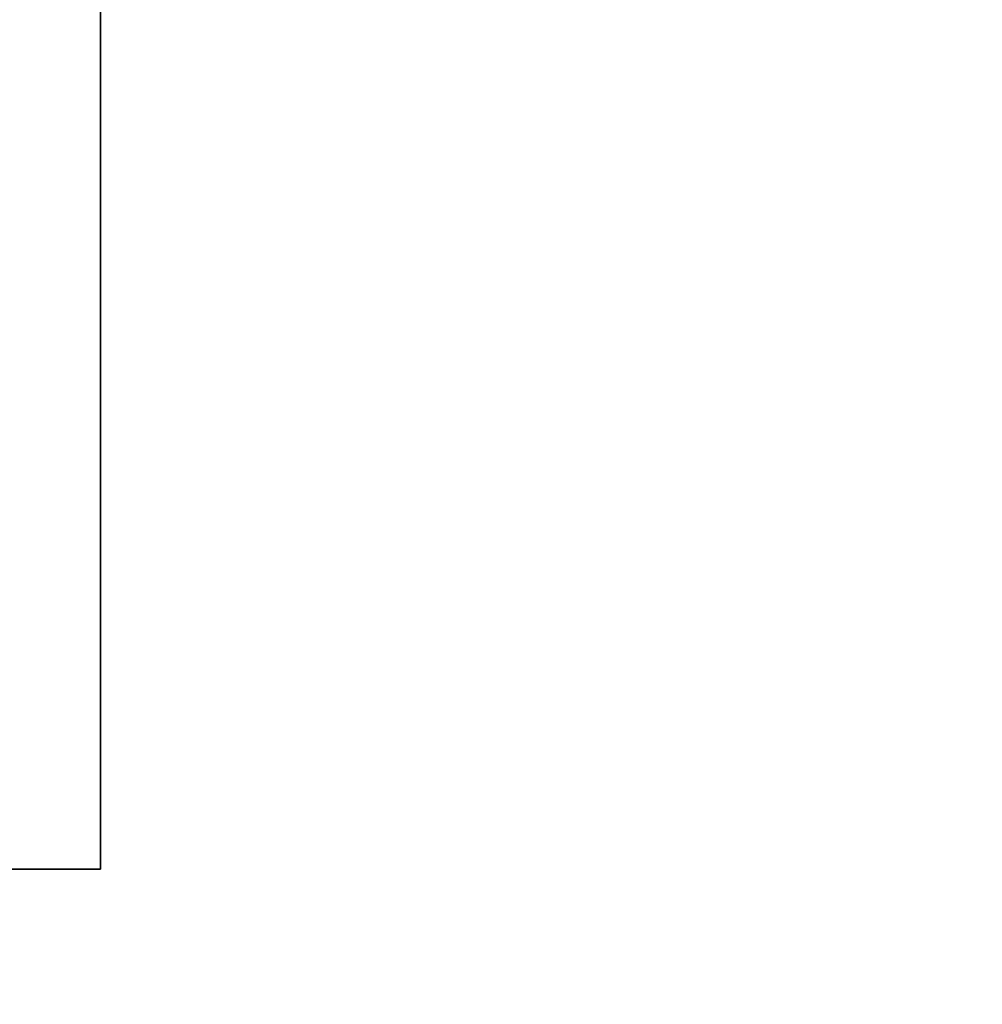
# Model space of a CAD drawing. Extents: x -4.8 to 44.9, y -3 to 21.9.
# Tile 614 of 656: x 40.69 to 40.804, y 0.984 to 1.101. Entities that reach past the tile are written whole.
import ezdxf

# ---------------------------------------------------------------- set-up
doc = ezdxf.new("R2010")
doc.units = 0

# ---------------------------------------------------------------- blocks, each defined once
blk = doc.blocks.new('Box-458420f3-d24c-467f-9784-8934705a0a12')
at = {"color": 253, "linetype": 'Continuous', "true_color": 0xa0a0a0, "transparency": 33554687}
mesh = blk.add_polyface(dxfattribs=at)
corners = [(0, 0), (43, 0), (43, 20), (0, 20), (0, 0, 0.01), (43, 0, 0.01), (43, 20, 0.01), (0, 20, 0.01)]
mesh.append_faces([[corners[k] for k in face] for face in [(0, 1, 2, 3), (4, 5, 6, 7), (0, 1, 5, 4), (1, 2, 6, 5), (2, 3, 7, 6), (3, 0, 4, 7)]], dxfattribs={"color": 253})
blk = doc.blocks.new('Box-ace12fff-17e2-4e2d-8dcb-9c52ceecaf6a')
at = {"color": 253, "linetype": 'Continuous', "true_color": 0xa0a0a0, "transparency": 33554687}
mesh = blk.add_polyface(dxfattribs=at)
corners = [(0, 0), (43, 0), (43, 20), (0, 20), (0, 0, 0.01), (43, 0, 0.01), (43, 20, 0.01), (0, 20, 0.01)]
mesh.append_faces([[corners[k] for k in face] for face in [(0, 1, 2, 3), (4, 5, 6, 7), (0, 1, 5, 4), (1, 2, 6, 5), (2, 3, 7, 6), (3, 0, 4, 7)]], dxfattribs={"color": 253})
blk = doc.blocks.new('a5d0e608-cf1f-4d31-a297-d99c1b6cd2c7')
at = {"linetype": 'Continuous', "transparency": 33554687}
for name, p in [('Box-458420f3-d24c-467f-9784-8934705a0a12', (0, 0)), ('Box-ace12fff-17e2-4e2d-8dcb-9c52ceecaf6a', (0, 0, 17.29))]:
    blk.add_blockref(name, p, dxfattribs=at)
blk = doc.blocks.new('CoilBox-fcc07fc0-1fdf-44bb-b601-5c3680c712be')
at = {"color": 251, "linetype": 'Continuous', "true_color": 0x5b5b5b, "transparency": 33554687}
mesh = blk.add_polyface(dxfattribs=at)
corners = [(0, 0), (22.2, 0), (22.2, 2), (0, 2), (0, 0, 15.96), (22.2, 0, 15.96), (22.2, 2, 15.96), (0, 2, 15.96)]
mesh.append_faces([[corners[k] for k in face] for face in [(0, 1, 2, 3), (4, 5, 6, 7), (0, 1, 5, 4), (1, 2, 6, 5), (2, 3, 7, 6), (3, 0, 4, 7)]], dxfattribs={"color": 251})
blk = doc.blocks.new('8be3a0ef-b542-4393-820c-d30045980d25')
at = {"linetype": 'Continuous', "transparency": 33554687}
blk.add_blockref('CoilBox-fcc07fc0-1fdf-44bb-b601-5c3680c712be', (0, 0), dxfattribs=at)
blk = doc.blocks.new('a2ba277c-a7ce-4954-a814-a3aaea5c52da')
at = {"linetype": 'Continuous', "transparency": 33554687}
for name, p in [('a5d0e608-cf1f-4d31-a297-d99c1b6cd2c7', (0, 0)), ('8be3a0ef-b542-4393-820c-d30045980d25', (18.5, 1, 0.2))]:
    blk.add_blockref(name, p, dxfattribs=at)

msp = doc.modelspace()

# ---------------------------------------------------------------- block references
at = {"transparency": 33554687}
msp.add_blockref('a2ba277c-a7ce-4954-a814-a3aaea5c52da', (0, 0), dxfattribs=at)

doc.saveas('drawing.dxf')
